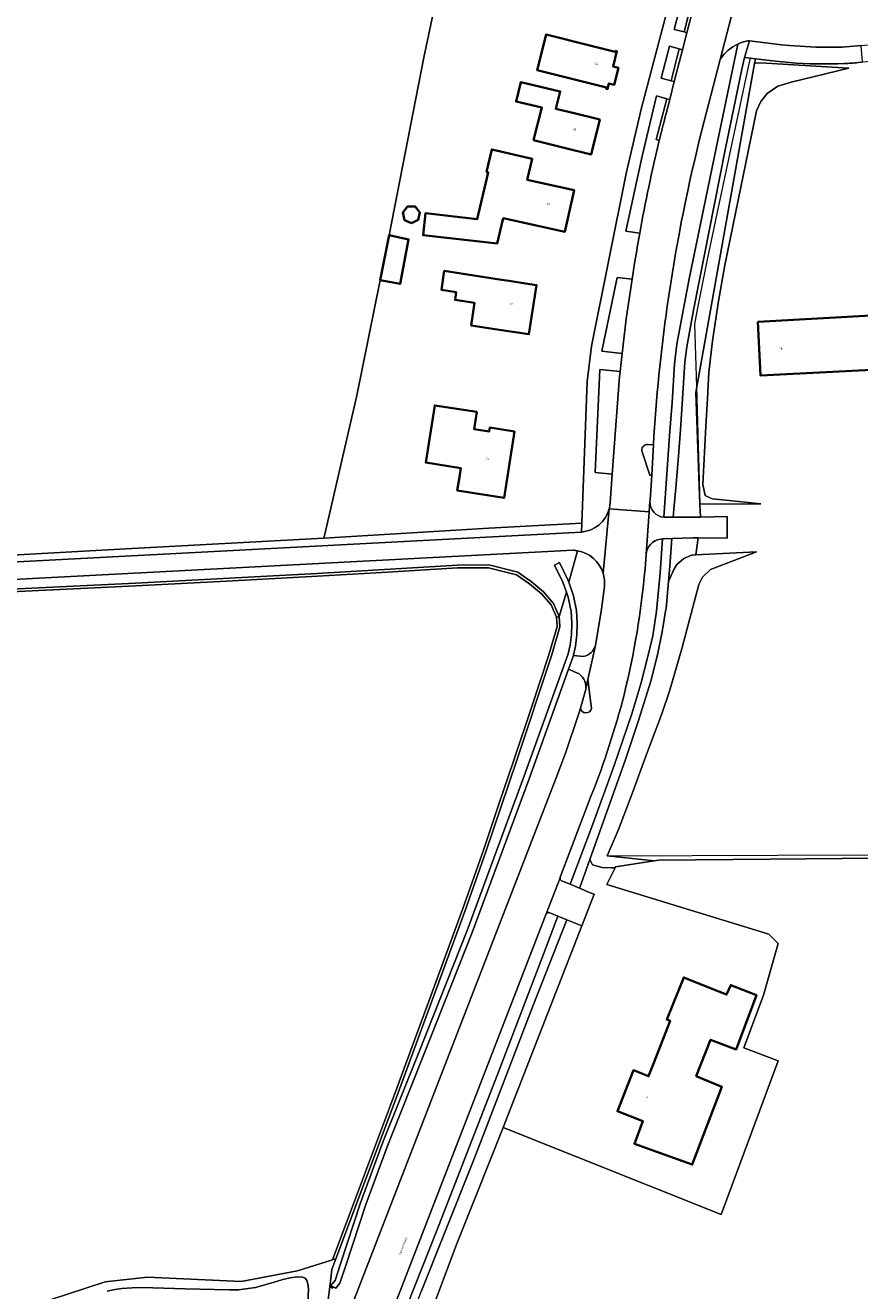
# Model space of a CAD drawing. Header units: metres. Extents: x 197700 to 204338, y 317132 to 325229.
# Tile 524 of 656: x 201862 to 202013, y 319599 to 319827. Entities that reach past the tile are written whole.
import ezdxf
from ezdxf.enums import TextEntityAlignment as Align

# ---------------------------------------------------------------- set-up
doc = ezdxf.new("R2010")
doc.units = ezdxf.units.M
for name, color, linetype, lineweight in [('B-WE-GR-BEPLANTING_CULTUUR_HEESTERS-GV', 90, 'Continuous', 18), ('B-WE-GR-BOS_LOOF-GV', 40, 'Continuous', 13), ('B-WE-GR-GRAS-GV', 60, 'Continuous', 13), ('B-WE-IE-TERREINAFSCHEIDING_KUNSTMATIG_HEKWERK-G', 20, 'IE-TERREINAFSCHEIDING-KUNSTMATIG', 18), ('B-WE-OG-BEBOUWING-GV', 7, 'Continuous', 35), ('B-WE-OG-BEBOUWING-T18', 10, 'Continuous', 18), ('B-WE-OG-TERREIN_CULTUURSCHEIDING-GV', 7, 'Continuous', 18), ('B-WE-OG-TERREIN_ERF-GV', 7, 'Continuous', 18), ('B-WE-OG-TOPOGRAFIE-T18', 10, 'Continuous', 18), ('B-WE-OG-WATER_GREPPEL-GV', 160, 'Continuous', 18), ('B-WE-OG-WATER_SLOOT-GV', 120, 'Continuous', 18), ('B-WE-VH-ONVERHARD-GV', 252, 'Continuous', 18), ('B-WE-VH-VERHARDING_ASFALT-GV', 252, 'Continuous', 18), ('B-WE-VH-VERHARDING_GESLOTEN-GV', 252, 'Continuous', 18), ('B-WE-VH-VERHARDING_OPEN-GV', 252, 'Continuous', 18), ('B-WE-VH-VERHARDING_TEGEL-GV', 252, 'Continuous', 18)]:
    doc.layers.add(name, color=color, linetype=linetype, lineweight=lineweight)
doc.styles.add('NLCS-ISO-M200-T18', font='NLCS-ISO.ttf', dxfattribs={"height": 0.36})
doc.linetypes.add('IE-TERREINAFSCHEIDING-KUNSTMATIG', pattern='A,4,[82,NLCS.SHX,S=0.75,R=90,X=0,Y=0],4,-2', length=10)

msp = doc.modelspace()

# ---------------------------------------------------------------- linework, layer by layer
at = {"layer": 'B-WE-GR-BEPLANTING_CULTUUR_HEESTERS-GV'}
for points in [[(201974.38, 319751.735, 0.5346841), (201973.437, 319750.413)], [(201963.25, 319707.691, -0.0335386), (201963.193, 319707.303)], [(201962.282, 319704.127, 0.8444083), (201964.28, 319704.068)]]:
    msp.add_lwpolyline(points, format="xyb", dxfattribs=at)
for points in [[(201973.437, 319750.413), (201974.79, 319746.192), (201975.145, 319746.194), (201975.462, 319751.686)], [(201975.462, 319751.686), (201974.38, 319751.735)], [(201849.461, 319724.644), (201865.716, 319725.416), (201881.97, 319726.189), (201898.374, 319727.064), (201914.777, 319727.938), (201927.427, 319728.7), (201940.076, 319729.461), (201945.69, 319729.481), (201950.744, 319728.22), (201953.082, 319726.598), (201955.234, 319724.764), (201957.002, 319722.755), (201957.967, 319720.527), (201957.967, 319720.524), (201958.463, 319720.625), (201958.462, 319720.642), (201957.429, 319723.026), (201955.586, 319725.121), (201953.387, 319726.995), (201950.954, 319728.683), (201945.751, 319729.981), (201940.06, 319729.961), (201914.749, 319728.437), (201881.945, 319726.688), (201849.435, 319725.143)], [(201964.28, 319704.068), (201963.61, 319709.31), (201963.25, 319707.691)], [(201963.193, 319707.303), (201963.19, 319707.287), (201962.282, 319704.127)]]:
    msp.add_lwpolyline(points, dxfattribs=at)
msp.add_lwpolyline([(201917.499, 319604.507), (201918.104, 319604.697), (201929.19, 319634.202), (201941.445, 319667.567), (201945.236, 319678.331), (201950.726, 319694.572), (201957.064, 319713.584), (201958.547, 319718.782), (201958.463, 319720.625), (201957.967, 319720.524), (201958.044, 319718.841), (201956.586, 319713.732), (201953.419, 319704.231), (201950.252, 319694.731), (201947.508, 319686.613), (201944.763, 319678.494), (201940.975, 319667.736), (201934.848, 319651.056), (201928.721, 319634.376), (201923.11, 319619.442)], close=True, dxfattribs=at)
at = {"layer": 'B-WE-GR-BOS_LOOF-GV'}
for points in [[(201916.741, 319597.319), (201917.006, 319599.613), (201917.365, 319602.73), (201918.104, 319604.697), (201917.499, 319604.507), (201911.196, 319602.53), (201900.993, 319600.591), (201884.078, 319601.396), (201876.471, 319600.502), (201866.536, 319597.28)], [(201876.837, 319598.857), (201878.174, 319599.164), (201879.434, 319599.304), (201881.332, 319599.475), (201883.142, 319599.479), (201890.917, 319599.249), (201898.834, 319599.086), (201900.551, 319599.11), (201901.825, 319599.247), (201903.575, 319599.493), (201906.985, 319600.487), (201908.558, 319600.937), (201909.861, 319601.245), (201911.211, 319601.453), (201912.136, 319601.392), (201912.578, 319601.194), (201912.857, 319600.789), (201913.054, 319600.15), (201913.16, 319599.292), (201913.003, 319595.031)]]:
    msp.add_lwpolyline(points, dxfattribs=at)
at = {"layer": 'B-WE-GR-GRAS-GV'}
for points in [[(201664.214, 319721.649), (201690.602, 319723.19), (201718.793, 319724.78), (201744.065, 319726.384), (201765.411, 319727.26), (201772.904, 319727.568), (201814.264, 319729.283), (201844.444, 319730.908), (201880.166, 319732.912), (201915.966, 319734.834), (201916.13, 319735.544), (201921.908, 319760.574), (201926.1, 319781.432), (201927.721, 319789.512), (201933.984, 319821.626), (201939.052, 319845.517)], [(201866.536, 319597.28), (201876.471, 319600.502), (201884.078, 319601.396), (201900.993, 319600.591), (201911.196, 319602.53), (201917.499, 319604.507), (201923.11, 319619.442), (201928.721, 319634.376), (201934.848, 319651.056), (201940.975, 319667.736), (201944.763, 319678.494), (201947.508, 319686.613), (201950.252, 319694.731), (201953.419, 319704.231), (201956.586, 319713.732), (201958.044, 319718.841), (201957.967, 319720.524), (201957.967, 319720.527), (201957.002, 319722.755), (201955.234, 319724.764), (201953.082, 319726.598), (201950.744, 319728.22), (201945.69, 319729.481), (201940.076, 319729.461), (201927.427, 319728.7), (201914.777, 319727.938), (201898.374, 319727.064), (201881.97, 319726.189), (201865.716, 319725.416), (201849.461, 319724.644)], [(202016.055, 319677.056), (201996.544, 319676.864), (201976.435, 319676.665), (201975.572, 319676.533), (201968.63, 319675.474), (201968.545, 319675.305), (201967.043, 319672.299), (201996.279, 319663.303), (201997.999, 319661.65), (201995.353, 319652.323), (201991.781, 319642.798), (201997.999, 319640.417), (201987.68, 319612.702), (201948.318, 319628.384), (201943.413, 319615.99), (201939.887, 319607.269), (201933.739, 319590.906)]]:
    msp.add_lwpolyline(points, dxfattribs=at)
at = {"layer": 'B-WE-IE-TERREINAFSCHEIDING_KUNSTMATIG_HEKWERK-G'}
for points in [[(201939.052, 319845.517), (201933.984, 319821.626), (201927.721, 319789.512)], [(201983.445, 319776.412), (201985.255, 319785.468), (201987.006, 319793.71), (201992.701, 319820.246)], [(201992.701, 319820.246), (201992.97, 319821.5)], [(201926.1, 319781.432), (201921.908, 319760.574), (201916.13, 319735.544)], [(201983.265, 319762.119), (201982.939, 319773.487), (201983.445, 319776.412)], [(201983.873, 319740.938), (201983.265, 319762.119)], [(201983.94, 319738.611), (201983.873, 319740.938)], [(201915.966, 319734.834), (201945.708, 319736.608), (201962.521, 319737.533)], [(201915.966, 319734.834), (201880.166, 319732.912), (201844.444, 319730.908), (201814.264, 319729.283), (201772.904, 319727.568), (201765.411, 319727.26)], [(201916.13, 319735.544), (201915.966, 319734.834)], [(201983.517, 319734.859), (201983.113, 319731.78)], [(201967.093, 319677.425), (201969.151, 319682.229), (201971.741, 319689.039), (201973.927, 319694.984), (201976.986, 319703.126), (201978.333, 319707.168), (201980.662, 319715.085), (201983.657, 319726.436), (201984.298, 319727.797), (201985.762, 319729.169), (201994.062, 319732.344), (201983.113, 319731.78)], [(201983.113, 319731.78), (201982.323, 319731.739), (201980.931, 319731.136), (201979.672, 319730.068), (201979.142, 319729.14), (201978.169, 319727.012)], [(201958.462, 319720.642), (201957.429, 319723.026), (201955.586, 319725.121), (201953.387, 319726.995), (201950.954, 319728.683), (201945.751, 319729.981), (201940.06, 319729.961), (201914.749, 319728.437), (201881.945, 319726.688), (201849.435, 319725.143), (201834.489, 319724.304), (201810.819, 319723.338), (201790.004, 319722.207), (201783.946, 319721.491)], [(201918.104, 319604.697), (201929.19, 319634.202), (201941.445, 319667.567), (201945.236, 319678.331), (201950.726, 319694.572), (201957.064, 319713.584), (201958.547, 319718.782), (201958.463, 319720.625)], [(201958.463, 319720.625), (201958.462, 319720.642)], [(201967.093, 319677.425), (202013.222, 319677.632), (202065.65, 319676.886), (202066.292, 319676.871)], [(201948.318, 319628.384), (201949.179, 319630.559), (201962.524, 319664.802)], [(201943.413, 319615.99), (201948.318, 319628.384)], [(201933.739, 319590.906), (201939.887, 319607.269), (201943.413, 319615.99)], [(201917.006, 319599.613), (201917.365, 319602.73), (201918.104, 319604.697)], [(201917.006, 319599.613), (201916.741, 319597.319), (201915.58, 319594.174)]]:
    msp.add_lwpolyline(points, dxfattribs=at)
at = {"layer": 'B-WE-OG-BEBOUWING-GV'}
for points in [[(201963.978, 319823.773), (201956.064, 319825.758), (201954.49, 319819.306), (201962.385, 319817.369), (201966.984, 319816.224), (201966.922, 319815.971), (201967.174, 319815.909), (201967.432, 319816.947), (201968.375, 319816.704), (201969.135, 319819.765), (201968.181, 319820.007), (201968.876, 319822.747), (201968.624, 319822.811), (201968.573, 319822.607)], [(201953.819, 319806.656), (201959.36, 319805.296), (201964.227, 319804.101), (201965.774, 319810.406), (201960.918, 319811.598), (201957.863, 319812.348), (201958.632, 319815.5), (201951.516, 319817.189), (201950.643, 319813.668), (201955.317, 319812.574)], [(201948.34, 319792.585), (201954.558, 319791.201), (201959.438, 319790.115), (201961.117, 319797.661), (201956.237, 319798.747), (201952.674, 319799.54), (201953.561, 319803.312), (201946.261, 319805.026), (201945.334, 319800.972), (201945.628, 319800.866), (201943.655, 319792.44), (201934.31, 319793.507), (201933.847, 319789.527), (201947.251, 319788.028)], [(201931.761, 319791.685), (201932.995, 319792.304), (201933.28, 319793.654), (201932.402, 319794.719), (201931.022, 319794.696), (201930.179, 319793.604), (201930.508, 319792.263)], [(201926.1, 319781.432), (201929.704, 319780.721), (201931.232, 319788.764), (201927.721, 319789.512)], [(201942.517, 319773.242), (201948.034, 319772.39), (201952.982, 319771.626), (201954.354, 319780.513), (201952.329, 319780.825), (201949.412, 319781.275), (201948.03, 319781.489), (201937.683, 319783.088), (201937.16, 319779.682), (201939.817, 319779.266), (201939.629, 319777.835), (201943.166, 319777.304)], [(201994.306, 319773.902), (201994.779, 319764.196), (202016.106, 319765.274), (202016.366, 319765.287), (202015.888, 319775.08)], [(201943.57, 319757.606), (201935.967, 319758.793), (201934.358, 319748.462), (201940.667, 319747.479), (201940.414, 319745.856), (201940.034, 319743.418), (201948.503, 319742.098), (201950.343, 319754.094), (201945.895, 319754.776), (201945.786, 319754.064), (201943.098, 319754.477)], [(201976.759, 319623.751), (201982.459, 319621.689), (201987.834, 319635.716), (201983.188, 319637.685), (201985.765, 319644.258), (201990.383, 319642.481), (201994.064, 319652.28), (201989.407, 319654.111), (201988.676, 319652.41), (201985.569, 319653.643), (201980.921, 319655.487), (201977.902, 319647.878), (201978.465, 319647.667), (201975.517, 319640.06), (201974.591, 319637.661), (201971.83, 319638.727), (201968.949, 319631.331), (201973.515, 319629.552), (201972.035, 319625.46)]]:
    msp.add_lwpolyline(points, close=True, dxfattribs=at)
at = {"layer": 'B-WE-OG-TERREIN_CULTUURSCHEIDING-GV'}
for points in [[(201980.991, 319826.219), (201983.053, 319834.411), (201981.318, 319834.861), (201979.172, 319826.678)], [(201980.125, 319823.184), (201978.347, 319823.658), (201976.839, 319817.866), (201978.689, 319817.396)], [(201983.94, 319738.611), (201983.852, 319740.938), (201983.085, 319761.113), (201983.265, 319762.119), (201993.732, 319820.519), (201993.888, 319821.393), (201992.97, 319821.5), (201991.882, 319821.627), (201991.44, 319819.513), (201988.389, 319804.935), (201982.71, 319776.016), (201981.5, 319769.342), (201981.147, 319766.611), (201980.352, 319754.399), (201980, 319749.7), (201979.551, 319744.589), (201979.152, 319740.049), (201979.046, 319738.586), (201983.398, 319738.599)], [(201971.628, 319781.558), (201968.901, 319781.87), (201966.163, 319768.574), (201969.831, 319768.185), (201970.557, 319774.441)], [(201968.012, 319746.359), (201969.348, 319764.018), (201969.449, 319764.89), (201965.795, 319765.302), (201964.932, 319746.655)], [(201962.521, 319737.533), (201945.708, 319736.608), (201915.966, 319734.834), (201880.166, 319732.912), (201844.444, 319730.908), (201814.264, 319729.283), (201772.904, 319727.568), (201765.411, 319727.26), (201744.065, 319726.384), (201718.793, 319724.78), (201690.602, 319723.19), (201664.214, 319721.649), (201650.834, 319720.868), (201629.133, 319719.659), (201629.282, 319718.296), (201721.571, 319723.373), (201724.394, 319723.528), (201725.757, 319723.603), (201729.332, 319723.842), (201732.432, 319724.049), (201748.699, 319725.137), (201769.913, 319726.411), (201804.522, 319727.571), (201962.46, 319735.918)], [(201983.517, 319734.859), (201982.621, 319734.867), (201978.77, 319734.734), (201978.414, 319729.784), (201978.169, 319727.012), (201979.142, 319729.14), (201979.672, 319730.068), (201980.931, 319731.136), (201982.323, 319731.739), (201983.113, 319731.78)], [(201978.169, 319727.012), (201977.738, 319722.121), (201977.72, 319722.019), (201977.056, 319717.914), (201976.198, 319713.764), (201974.96, 319709.003), (201972.773, 319701.922), (201970.427, 319694.855), (201966.741, 319684.582), (201963.964, 319676.822), (201964.484, 319675.84), (201966.203, 319675.348), (201967.96, 319675.278), (201968.545, 319675.305), (201968.63, 319675.474), (201975.572, 319676.533), (201967.093, 319677.425), (201969.151, 319682.229), (201971.741, 319689.039), (201973.927, 319694.984), (201976.986, 319703.126), (201978.333, 319707.168), (201980.662, 319715.085), (201983.657, 319726.436), (201984.298, 319727.797), (201985.762, 319729.169), (201994.062, 319732.344), (201983.113, 319731.78), (201982.323, 319731.739), (201980.931, 319731.136), (201979.672, 319730.068), (201979.142, 319729.14)], [(201917.495, 319599.36), (201917.634, 319599.603), (201917.164, 319599.821), (201917.958, 319600.759), (201918.969, 319603.802), (201922.59, 319614.796), (201926.594, 319625.754), (201933.087, 319641.93), (201941.817, 319663.964), (201952.057, 319691.72), (201960.073, 319713.95), (201960.411, 319715.487), (201960.647, 319717.429), (201960.705, 319719.473), (201960.593, 319721.596), (201960.042, 319724.162), (201959.732, 319725.057), (201958.462, 319720.642), (201958.463, 319720.625), (201958.547, 319718.782), (201957.064, 319713.584), (201950.726, 319694.572), (201945.236, 319678.331), (201941.445, 319667.567), (201929.19, 319634.202), (201918.104, 319604.697), (201917.365, 319602.73), (201917.006, 319599.613)]]:
    msp.add_lwpolyline(points, close=True, dxfattribs=at)
for points in [[(201977.342, 319738.583), (201978.373, 319753.337), (201978.855, 319759.339), (201979.287, 319766.308), (201979.701, 319769.835), (201980.637, 319774.943), (201981.918, 319781.667), (201986.438, 319803.524), (201990.672, 319824.042)], [(201987.582, 319821.384), (201987.488, 319821.242), (201983.804, 319806.871)], [(201976.515, 319806.604), (201975.978, 319806.794), (201977.9, 319814.175), (201976.014, 319814.679), (201973.395, 319803.812), (201970.498, 319790.224), (201972.979, 319789.891)], [(201975.462, 319751.686), (201975.145, 319746.194), (201974.844, 319741.669), (201974.828, 319741.454)], [(201958.88, 319672.94), (201960.408, 319672.308), (201964.355, 319682.693), (201968.39, 319693.768), (201971.565, 319703.118), (201973.184, 319708.518), (201974.443, 319713.465), (201975.335, 319717.203), (201976.026, 319721.618), (201976.645, 319728.584), (201977.088, 319734.676), (201976.717, 319734.663)], [(201762.851, 319720.817), (201762.844, 319720.491), (201783.946, 319721.491), (201790.004, 319722.207), (201810.819, 319723.338), (201834.489, 319724.304), (201849.435, 319725.143), (201881.945, 319726.688), (201914.749, 319728.437), (201940.06, 319729.961), (201945.751, 319729.981), (201950.954, 319728.683), (201953.387, 319726.995), (201955.586, 319725.121), (201957.429, 319723.026), (201958.462, 319720.642), (201959.732, 319725.057), (201959.098, 319726.884), (201957.615, 319729.965), (201958.517, 319730.399), (201960.024, 319727.266), (201960.158, 319726.88), (201961.717, 319732.552)], [(201960.962, 319732.635), (201803.57, 319724.374), (201773.524, 319723.097), (201768.694, 319722.335), (201762.851, 319720.817)], [(201961.717, 319732.552), (201960.158, 319726.88), (201961.006, 319724.432), (201961.587, 319721.728), (201961.705, 319719.485), (201961.645, 319717.355), (201961.397, 319715.319), (201961.035, 319713.672), (201961.016, 319713.618), (201962.845, 319713.466)], [(201974.132, 319731.852), (201973.937, 319729.287)], [(201965.052, 319715.826), (201966.062, 319721.986), (201966.616, 319726.114)], [(201961.652, 319710.527), (201960.126, 319711.152), (201952.997, 319691.378), (201942.751, 319663.606), (201934.015, 319641.56), (201927.528, 319625.396), (201923.534, 319614.468), (201919.919, 319603.488), (201918.846, 319600.261), (201918.104, 319599.384), (201917.634, 319599.603)], [(201917.634, 319599.603), (201917.495, 319599.36), (201917.006, 319599.613), (201916.741, 319597.319), (201915.58, 319594.174), (201915.131, 319592.959), (201919.126, 319591.356), (201919.539, 319592.424), (201921.435, 319597.326), (201957.896, 319691.565), (201959.605, 319696.017), (201961.952, 319702.977), (201962.282, 319704.127), (201963.19, 319707.287), (201963.193, 319707.303)], [(201964.243, 319688.348), (201958.631, 319673.581)], [(201958.631, 319673.581), (201958.603, 319673.509)], [(201916.189, 319558.585), (201924.458, 319579.88), (201936.329, 319609.777), (201947.622, 319638.746), (201955.624, 319659.724), (201958.224, 319666.566), (201956.758, 319667.167)], [(201956.059, 319666.961), (201925.759, 319588.629)], [(201933.739, 319590.906), (201939.887, 319607.269), (201943.413, 319615.99), (201948.318, 319628.384), (201949.179, 319630.559), (201962.524, 319664.802), (201959.842, 319665.902), (201953.699, 319650.335), (201943.809, 319624.607), (201942.747, 319621.844), (201933.589, 319598.893)]]:
    msp.add_lwpolyline(points, dxfattribs=at)
for points in [[(201990.672, 319824.042, 0.1332693), (201987.582, 319821.384)], [(201972.979, 319789.891, -0.0155082), (201976.515, 319806.604)], [(201983.804, 319806.871, 0.0256673), (201977.96, 319776.731)], [(201977.96, 319776.731, 0.0211703), (201975.462, 319751.686)], [(201974.828, 319741.454, 0.3949859), (201977.342, 319738.583)], [(201976.717, 319734.663, 0.3418034), (201974.132, 319731.852)], [(201961.717, 319732.552, 0.0322874), (201960.962, 319732.635)], [(201966.363, 319728.496, 0.2792558), (201961.717, 319732.552)], [(201973.937, 319729.287, -0.0390231), (201970.16, 319706.55)], [(201966.616, 319726.114, 0.1017595), (201966.363, 319728.496)], [(201962.845, 319713.466, 0.2856187), (201964.979, 319715.456)], [(201964.979, 319715.456, 0.0338202), (201965.052, 319715.826)], [(201963.25, 319707.691, 0.3048297), (201961.652, 319710.527)], [(201963.193, 319707.303, 0.0335386), (201963.25, 319707.691)], [(201970.16, 319706.55, -0.0304174), (201964.243, 319688.348)], [(201958.603, 319673.509, 0.3879949), (201958.88, 319672.94)], [(201956.758, 319667.167, 0.4112918), (201956.059, 319666.961)]]:
    msp.add_lwpolyline(points, format="xyb", dxfattribs=at)
at = {"layer": 'B-WE-OG-TERREIN_ERF-GV'}
for points in [[(201939.052, 319845.517), (201933.984, 319821.626), (201927.721, 319789.512), (201931.232, 319788.764), (201929.704, 319780.721), (201926.1, 319781.432), (201921.908, 319760.574), (201916.13, 319735.544), (201915.966, 319734.834), (201945.708, 319736.608), (201962.521, 319737.533), (201963.48, 319763.092), (201964.291, 319769.461), (201970.55, 319800.663), (201973.248, 319812.296), (201983.679, 319851.813)], [(202053.257, 319824.091), (202018.043, 319821.149), (202013.224, 319820.747), (202012.447, 319820.682)], [(202000, 319820.715), (201998.758, 319820.831), (201997.518, 319820.968), (201993.888, 319821.393), (201993.732, 319820.519), (201994.131, 319820.625), (201995.835, 319820.575), (202010.724, 319819.683), (202000.353, 319817.174), (201997.924, 319816.445), (201995.986, 319815.085), (201994.824, 319813.672), (201994.07, 319811.985), (201988.376, 319784.111), (201987.234, 319777.61), (201986.112, 319770.463), (201985.467, 319764.776), (201985.203, 319760.066), (201984.915, 319754.956), (201984.353, 319744.531), (201984.777, 319742.518), (201986.039, 319741.906), (201987.952, 319741.739), (201994.869, 319741.03), (201983.873, 319740.938), (201983.852, 319740.938)], [(202016.106, 319765.274), (201994.779, 319764.196), (201994.306, 319773.902), (202015.888, 319775.08)], [(201983.852, 319740.938), (201983.94, 319738.611), (201988.743, 319738.716), (201988.789, 319734.814), (201983.517, 319734.859), (201983.113, 319731.78), (201994.062, 319732.344), (201985.762, 319729.169), (201984.298, 319727.797), (201983.657, 319726.436), (201980.662, 319715.085), (201978.333, 319707.168), (201976.986, 319703.126), (201973.927, 319694.984), (201971.741, 319689.039), (201969.151, 319682.229), (201967.093, 319677.425), (201975.572, 319676.533), (201976.435, 319676.665), (201996.544, 319676.864), (202016.055, 319677.056)]]:
    msp.add_lwpolyline(points, dxfattribs=at)
for points in [[(201956.064, 319825.758), (201963.978, 319823.773), (201968.573, 319822.607), (201968.624, 319822.811), (201968.876, 319822.747), (201968.181, 319820.007), (201969.135, 319819.765), (201968.375, 319816.704), (201967.432, 319816.947), (201967.174, 319815.909), (201966.922, 319815.971), (201966.984, 319816.224), (201962.385, 319817.369), (201954.49, 319819.306)], [(201983.852, 319740.938), (201983.873, 319740.938), (201994.869, 319741.03), (201987.952, 319741.739), (201986.039, 319741.906), (201984.777, 319742.518), (201984.353, 319744.531), (201984.915, 319754.956), (201985.203, 319760.066), (201985.467, 319764.776), (201986.112, 319770.463), (201987.234, 319777.61), (201988.376, 319784.111), (201994.07, 319811.985), (201994.824, 319813.672), (201995.986, 319815.085), (201997.924, 319816.445), (202000.353, 319817.174), (202010.724, 319819.683), (201995.835, 319820.575), (201994.131, 319820.625), (201993.732, 319820.519), (201983.265, 319762.119), (201983.085, 319761.113)], [(201959.36, 319805.296), (201953.819, 319806.656), (201955.317, 319812.574), (201950.643, 319813.668), (201951.516, 319817.189), (201958.632, 319815.5), (201957.863, 319812.348), (201960.918, 319811.598), (201965.774, 319810.406), (201964.227, 319804.101)], [(201954.558, 319791.201), (201948.34, 319792.585), (201947.251, 319788.028), (201933.847, 319789.527), (201934.31, 319793.507), (201943.655, 319792.44), (201945.628, 319800.866), (201945.334, 319800.972), (201946.261, 319805.026), (201953.561, 319803.312), (201952.674, 319799.54), (201956.237, 319798.747), (201961.117, 319797.661), (201959.438, 319790.115)], [(201932.995, 319792.304), (201931.761, 319791.685), (201930.508, 319792.263), (201930.179, 319793.604), (201931.022, 319794.696), (201932.402, 319794.719), (201933.28, 319793.654)], [(201948.034, 319772.39), (201942.517, 319773.242), (201943.166, 319777.304), (201939.629, 319777.835), (201939.817, 319779.266), (201937.16, 319779.682), (201937.683, 319783.088), (201948.03, 319781.489), (201949.412, 319781.275), (201952.329, 319780.825), (201954.354, 319780.513), (201952.982, 319771.626)], [(201934.358, 319748.462), (201935.967, 319758.793), (201943.57, 319757.606), (201943.098, 319754.477), (201945.786, 319754.064), (201945.895, 319754.776), (201950.343, 319754.094), (201948.503, 319742.098), (201940.034, 319743.418), (201940.414, 319745.856), (201940.667, 319747.479)], [(201963.964, 319676.822), (201962.154, 319671.763), (201962.094, 319671.611), (201963.92, 319670.856), (201964.745, 319670.553), (201962.524, 319664.802), (201949.179, 319630.559), (201948.318, 319628.384), (201987.68, 319612.702), (201997.999, 319640.417), (201991.781, 319642.798), (201995.353, 319652.323), (201997.999, 319661.65), (201996.279, 319663.303), (201967.043, 319672.299), (201968.545, 319675.305), (201967.96, 319675.278), (201966.203, 319675.348), (201964.484, 319675.84)], [(201982.459, 319621.689), (201976.759, 319623.751), (201972.035, 319625.46), (201973.515, 319629.552), (201968.949, 319631.331), (201971.83, 319638.727), (201974.591, 319637.661), (201975.517, 319640.06), (201978.465, 319647.667), (201977.902, 319647.878), (201980.921, 319655.487), (201985.569, 319653.643), (201988.676, 319652.41), (201989.407, 319654.111), (201994.064, 319652.28), (201990.383, 319642.481), (201985.765, 319644.258), (201983.188, 319637.685), (201987.834, 319635.716)]]:
    msp.add_lwpolyline(points, close=True, dxfattribs=at)
for points in [[(202009.921, 319820.523, -0.0328687), (202000, 319820.715)], [(202012.447, 319820.682, -0.00838), (202009.921, 319820.523)]]:
    msp.add_lwpolyline(points, format="xyb", dxfattribs=at)
at = {"layer": 'B-WE-OG-WATER_GREPPEL-GV'}
msp.add_lwpolyline([(201959.732, 319725.057), (201960.042, 319724.162), (201960.593, 319721.596), (201960.705, 319719.473), (201960.647, 319717.429), (201960.411, 319715.487), (201960.073, 319713.95), (201952.057, 319691.72), (201941.817, 319663.964), (201933.087, 319641.93), (201926.594, 319625.754), (201922.59, 319614.796), (201918.969, 319603.802), (201917.958, 319600.759), (201917.164, 319599.821), (201917.634, 319599.603), (201918.104, 319599.384), (201918.846, 319600.261), (201919.919, 319603.488), (201923.534, 319614.468), (201927.528, 319625.396), (201934.015, 319641.56), (201942.751, 319663.606), (201952.997, 319691.378), (201960.126, 319711.152), (201961.016, 319713.618), (201961.035, 319713.672), (201961.397, 319715.319), (201961.645, 319717.355), (201961.705, 319719.485), (201961.587, 319721.728), (201961.006, 319724.432), (201960.158, 319726.88), (201960.024, 319727.266), (201958.517, 319730.399), (201957.615, 319729.965), (201959.098, 319726.884)], close=True, dxfattribs=at)
at = {"layer": 'B-WE-OG-WATER_SLOOT-GV'}
msp.add_lwpolyline([(201913.003, 319595.031), (201913.16, 319599.292), (201913.054, 319600.15), (201912.857, 319600.789), (201912.578, 319601.194), (201912.136, 319601.392), (201911.211, 319601.453), (201909.861, 319601.245), (201908.558, 319600.937), (201906.985, 319600.487), (201903.575, 319599.493), (201901.825, 319599.247), (201900.551, 319599.11), (201898.834, 319599.086), (201890.917, 319599.249), (201883.142, 319599.479), (201881.332, 319599.475), (201879.434, 319599.304), (201878.174, 319599.164), (201876.837, 319598.857)], dxfattribs=at)
at = {"layer": 'B-WE-VH-ONVERHARD-GV'}
msp.add_lwpolyline([(201959.842, 319665.902), (201958.224, 319666.566), (201955.624, 319659.724), (201947.622, 319638.746), (201936.329, 319609.777), (201924.458, 319579.88), (201916.189, 319558.585), (201916.679, 319557.763), (201917.288, 319557.025), (201921.892, 319568.981), (201924.61, 319576.039), (201929.344, 319588.089), (201931.027, 319592.371), (201933.589, 319598.893), (201942.747, 319621.844), (201943.809, 319624.607), (201953.699, 319650.335)], close=True, dxfattribs=at)
at = {"layer": 'B-WE-VH-VERHARDING_ASFALT-GV'}
for points in [[(201991.236, 319866.561), (201991.098, 319865.886), (201989.744, 319859.246), (201988.143, 319852.563), (201987.157, 319848.528), (201986.09, 319844.164), (201986.051, 319844.004), (201984.562, 319838.151), (201983.576, 319834.275), (201981.496, 319826.092), (201980.717, 319823.026), (201979.227, 319817.259), (201978.406, 319814.04), (201977.756, 319811.493)], [(201983.804, 319806.871), (201987.488, 319821.242), (201991.54, 319836.833), (201991.576, 319837.144), (201991.714, 319837.772), (201994.691, 319849.767)], [(201972.118, 319784.819), (201971.628, 319781.558), (201970.557, 319774.441), (201969.831, 319768.185), (201969.449, 319764.89), (201969.348, 319764.018), (201968.012, 319746.359), (201967.615, 319741.108)], [(201974.38, 319751.735), (201975.462, 319751.686)], [(201967.459, 319740.125), (201974.694, 319739.602), (201974.828, 319741.454), (201974.844, 319741.669), (201975.145, 319746.194), (201974.79, 319746.192), (201973.437, 319750.413)], [(201967.459, 319740.125), (201966.363, 319728.496)], [(201973.937, 319729.287), (201974.132, 319731.852), (201974.694, 319739.602), (201967.459, 319740.125)], [(201966.616, 319726.114), (201966.062, 319721.986), (201965.052, 319715.826)], [(201964.979, 319715.456), (201963.61, 319709.31), (201964.28, 319704.068)], [(201962.282, 319704.127), (201961.952, 319702.977), (201959.605, 319696.017), (201957.896, 319691.565), (201921.435, 319597.326), (201919.539, 319592.424), (201919.126, 319591.356), (201909.394, 319566.203), (201915.919, 319563.679), (201924.113, 319584.408), (201925.759, 319588.629), (201956.059, 319666.961), (201958.603, 319673.509), (201958.631, 319673.581), (201964.243, 319688.348)]]:
    msp.add_lwpolyline(points, dxfattribs=at)
for points in [[(201977.756, 319811.493, 0.004566), (201976.515, 319806.604)], [(201976.515, 319806.604, 0.0155082), (201972.979, 319789.891)], [(201977.96, 319776.731, -0.0256673), (201983.804, 319806.871)], [(201972.979, 319789.891, 0.0046029), (201972.118, 319784.819)], [(201975.462, 319751.686, -0.0211703), (201977.96, 319776.731)], [(201973.437, 319750.413, -0.5346841), (201974.38, 319751.735)], [(201967.615, 319741.108, -0.0447637), (201967.459, 319740.125)], [(201970.16, 319706.55, 0.0390231), (201973.937, 319729.287)], [(201966.363, 319728.496, -0.1017595), (201966.616, 319726.114)], [(201965.052, 319715.826, -0.0338202), (201964.979, 319715.456)], [(201964.243, 319688.348, 0.0304174), (201970.16, 319706.55)], [(201964.28, 319704.068, -0.8444083), (201962.282, 319704.127)]]:
    msp.add_lwpolyline(points, format="xyb", dxfattribs=at)
at = {"layer": 'B-WE-VH-VERHARDING_GESLOTEN-GV'}
for points in [[(201967.459, 319740.125, -0.3228173), (201962.46, 319735.918)], [(201960.962, 319732.635, -0.0322874), (201961.717, 319732.552)], [(201961.717, 319732.552, -0.2792558), (201966.363, 319728.496)]]:
    msp.add_lwpolyline(points, format="xyb", dxfattribs=at)
for points in [[(201966.363, 319728.496), (201967.459, 319740.125)], [(201962.46, 319735.918), (201804.522, 319727.571), (201769.913, 319726.411), (201748.699, 319725.137), (201732.432, 319724.049), (201729.332, 319723.842), (201725.757, 319723.603), (201724.394, 319723.528), (201724.467, 319720.138), (201729.531, 319720.141), (201732.631, 319720.143), (201738.236, 319719.484), (201762.851, 319720.817), (201768.694, 319722.335), (201773.524, 319723.097), (201803.57, 319724.374), (201960.962, 319732.635)]]:
    msp.add_lwpolyline(points, dxfattribs=at)
at = {"layer": 'B-WE-VH-VERHARDING_OPEN-GV'}
for points in [[(201991.503, 319836.507), (201991.54, 319836.833), (201987.488, 319821.242), (201987.582, 319821.384)], [(201990.672, 319824.042), (201991.178, 319824.261), (201991.7, 319824.445), (201991.958, 319824.521), (201992.219, 319824.588), (201992.506, 319824.603), (201992.794, 319824.603), (201998.575, 319823.906), (202000, 319823.764), (202004.765, 319823.484), (202008.376, 319823.5), (202009.54, 319823.505), (202012.958, 319823.787), (202017.777, 319824.186), (202018.548, 319824.249), (202053.27, 319827.119)], [(201977.9, 319814.175), (201975.978, 319806.794), (201976.515, 319806.604)], [(201977.756, 319811.493), (201978.406, 319814.04), (201977.9, 319814.175)], [(201974.828, 319741.454), (201974.694, 319739.602), (201974.132, 319731.852)], [(201982.621, 319734.867), (201983.517, 319734.859), (201988.789, 319734.814), (201988.743, 319738.716), (201983.94, 319738.611), (201983.398, 319738.599), (201979.046, 319738.586), (201977.362, 319738.581), (201977.342, 319738.583)], [(201976.717, 319734.663), (201977.088, 319734.676), (201978.77, 319734.734), (201982.621, 319734.867)], [(201963.25, 319707.691), (201963.61, 319709.31), (201964.979, 319715.456)], [(201962.845, 319713.466), (201961.016, 319713.618), (201960.126, 319711.152), (201961.652, 319710.527)], [(201958.603, 319673.509), (201956.059, 319666.961)], [(201962.094, 319671.611), (201960.408, 319672.308), (201958.88, 319672.94)], [(201956.758, 319667.167), (201958.224, 319666.566), (201959.842, 319665.902), (201962.524, 319664.802), (201964.745, 319670.553), (201963.92, 319670.856), (201962.094, 319671.611)]]:
    msp.add_lwpolyline(points, dxfattribs=at)
for points in [[(201983.576, 319834.275), (201983.053, 319834.411), (201980.991, 319826.219), (201981.496, 319826.092)], [(201992.794, 319824.603), (201992.506, 319824.603), (201992.219, 319824.588), (201991.958, 319824.521), (201991.7, 319824.445), (201991.178, 319824.261), (201990.672, 319824.042), (201986.438, 319803.524), (201981.918, 319781.667), (201980.637, 319774.943), (201979.701, 319769.835), (201979.287, 319766.308), (201978.855, 319759.339), (201978.373, 319753.337), (201977.342, 319738.583), (201977.362, 319738.581), (201979.046, 319738.586), (201979.152, 319740.049), (201979.551, 319744.589), (201980, 319749.7), (201980.352, 319754.399), (201981.147, 319766.611), (201981.5, 319769.342), (201982.71, 319776.016), (201988.389, 319804.935), (201991.44, 319819.513), (201991.882, 319821.627)], [(201978.689, 319817.396), (201979.227, 319817.259), (201980.717, 319823.026), (201980.125, 319823.184)], [(201960.408, 319672.308), (201962.094, 319671.611), (201962.154, 319671.763), (201963.964, 319676.822), (201966.741, 319684.582), (201970.427, 319694.855), (201972.773, 319701.922), (201974.96, 319709.003), (201976.198, 319713.764), (201977.056, 319717.914), (201977.72, 319722.019), (201977.738, 319722.121), (201978.169, 319727.012), (201978.414, 319729.784), (201978.77, 319734.734), (201977.088, 319734.676), (201976.645, 319728.584), (201976.026, 319721.618), (201975.335, 319717.203), (201974.443, 319713.465), (201973.184, 319708.518), (201971.565, 319703.118), (201968.39, 319693.768), (201964.355, 319682.693)]]:
    msp.add_lwpolyline(points, close=True, dxfattribs=at)
for points in [[(201987.582, 319821.384, -0.1332693), (201990.672, 319824.042)], [(201976.515, 319806.604, -0.004566), (201977.756, 319811.493)], [(201977.342, 319738.583, -0.3949859), (201974.828, 319741.454)], [(201974.132, 319731.852, -0.3418034), (201976.717, 319734.663)], [(201964.979, 319715.456, -0.2856187), (201962.845, 319713.466)], [(201961.652, 319710.527, -0.3048297), (201963.25, 319707.691)], [(201958.88, 319672.94, -0.3879949), (201958.603, 319673.509)], [(201956.059, 319666.961, -0.4112918), (201956.758, 319667.167)]]:
    msp.add_lwpolyline(points, format="xyb", dxfattribs=at)
at = {"layer": 'B-WE-VH-VERHARDING_TEGEL-GV'}
for points in [[(201991.098, 319865.886), (201991.236, 319866.561), (201986.309, 319867.482), (201984.807, 319858.155), (201984.711, 319858.166), (201983.679, 319851.813), (201973.248, 319812.296), (201970.55, 319800.663), (201964.291, 319769.461), (201963.48, 319763.092), (201962.521, 319737.533), (201962.46, 319735.918)], [(201972.979, 319789.891), (201970.498, 319790.224), (201973.395, 319803.812), (201976.014, 319814.679), (201977.9, 319814.175), (201978.406, 319814.04), (201979.227, 319817.259), (201978.689, 319817.396), (201976.839, 319817.866), (201978.347, 319823.658), (201980.125, 319823.184), (201980.717, 319823.026), (201981.496, 319826.092), (201980.991, 319826.219), (201979.172, 319826.678), (201981.318, 319834.861), (201983.053, 319834.411), (201983.576, 319834.275), (201984.562, 319838.151)], [(202012.447, 319820.682), (202013.224, 319820.747), (202012.958, 319823.787), (202009.54, 319823.505), (202008.376, 319823.5), (202004.765, 319823.484), (202000, 319823.764), (201998.575, 319823.906), (201992.794, 319824.603), (201991.882, 319821.627), (201992.97, 319821.5), (201993.888, 319821.393)], [(201993.888, 319821.393), (201997.518, 319820.968), (201998.758, 319820.831), (202000, 319820.715)], [(201967.615, 319741.108), (201968.012, 319746.359), (201964.932, 319746.655), (201965.795, 319765.302), (201969.449, 319764.89), (201969.831, 319768.185), (201966.163, 319768.574), (201968.901, 319781.87), (201971.628, 319781.558), (201972.118, 319784.819)]]:
    msp.add_lwpolyline(points, dxfattribs=at)
for points in [[(202000, 319820.715, 0.0328687), (202009.921, 319820.523)], [(202009.921, 319820.523, 0.00838), (202012.447, 319820.682)], [(201972.118, 319784.819, -0.0046029), (201972.979, 319789.891)], [(201967.459, 319740.125, 0.0447637), (201967.615, 319741.108)], [(201962.46, 319735.918, 0.3228173), (201967.459, 319740.125)]]:
    msp.add_lwpolyline(points, format="xyb", dxfattribs=at)

# ---------------------------------------------------------------- texts
at = {"layer": 'B-WE-OG-BEBOUWING-T18', "style": 'NLCS-ISO-M200-T18'}
for s, rotation, p in [('54', 346.1, (201965.188, 319820.469)), ('58', 346.3, (201961.216, 319808.616)), ('60', 347.5, (201956.467, 319795.181)), ('62', 351.3, (201949.781, 319777.109)), ('7B', 2.7, (201998.472, 319769.032)), ('64', 351.3, (201945.535, 319749.133)), ('11', 338.8, (201974.226, 319633.857))]:
    msp.add_text(s, height=0.36, rotation=rotation, dxfattribs=at).set_placement(p, align=Align.MIDDLE)
at = {"layer": 'B-WE-OG-TOPOGRAFIE-T18', "style": 'NLCS-ISO-M200-T18'}
msp.add_text('Hammolenweg', height=0.36, rotation=68.8, dxfattribs=at).set_placement((201930.263, 319606.943), align=Align.MIDDLE)

doc.saveas('drawing.dxf')
